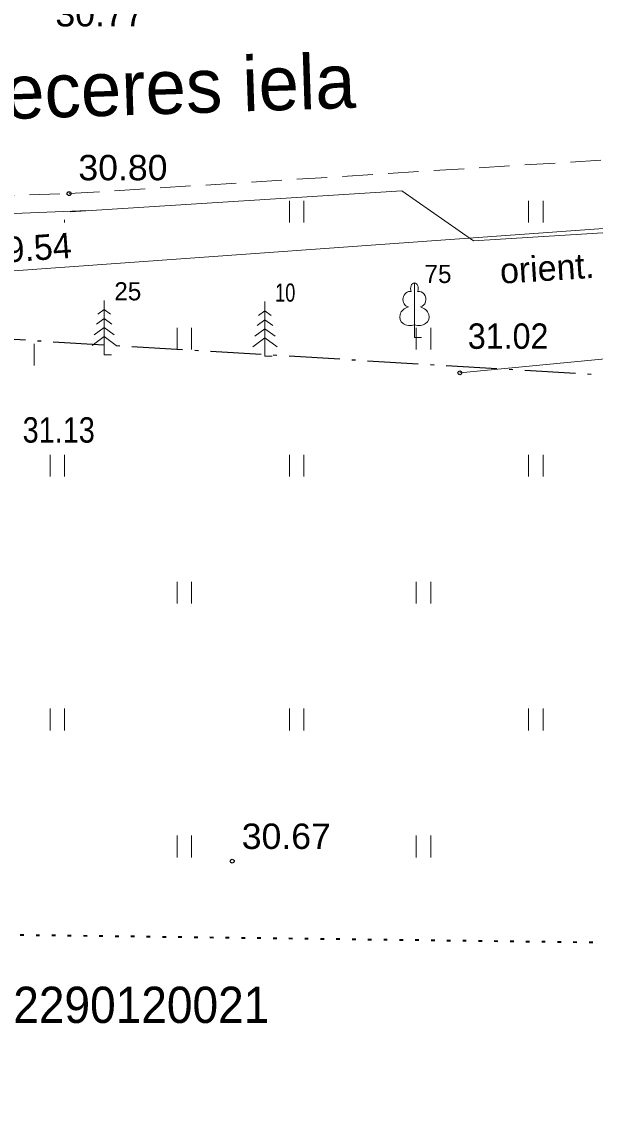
# Model space of a CAD drawing. Extents: x 380758 to 381729, y 283236 to 283533.
# Drawn here: x 380904.33 to 380920.14, y 283294.94 to 283325.02 of the extents above; entities that cross this region are included whole.
import ezdxf
from ezdxf.enums import TextEntityAlignment as Align

# ---------------------------------------------------------------- set-up
doc = ezdxf.new("R2010")
doc.units = 0
doc.header["$LTSCALE"] = 0.28
for name, pattern in [('DOT_DASHED', [7.7, 5, -1.2, 0.3, -1.2]), ('DOTTED', [1.5, 0.3, -1.2]), ('MEDIUM_DASHED', [4.5, 3, -1.5])]:
    doc.linetypes.add(name, pattern=pattern)
for name, color, linetype, lineweight in [('1', 7, 'Continuous', 13), ('17', 7, 'Continuous', 13), ('23', 7, 'Continuous', 13), ('25', 7, 'DOTTED', 35), ('29', 7, 'DOT_DASHED', 25), ('37', 7, 'MEDIUM_DASHED', 13), ('58', 7, 'Continuous', 25), ('7', 7, 'Continuous', 13)]:
    doc.layers.add(name, color=color, linetype=linetype, lineweight=lineweight)
doc.layers.add('56', color=7, linetype='Continuous')
doc.layers.add('59', color=7, linetype='Continuous')

msp = doc.modelspace()

# ---------------------------------------------------------------- linework, layer by layer
at = {"layer": '1'}
for p, q in [((380916.41, 283315.347), (380955.49, 283319.138)), ((380915.157, 283317.824), (380915.157, 283316.671)), ((380915.247, 283317.592), (380915.246, 283317.593)), ((380906.598, 283317.346), (380906.598, 283315.846)), ((380911.034, 283317.31), (380911.034, 283315.81)), ((380906.598, 283316.846), (380906.382, 283316.688)), ((380906.598, 283317.096), (380906.422, 283316.968)), ((380906.598, 283317.096), (380906.772, 283316.968)), ((380906.598, 283316.846), (380906.814, 283316.688)), ((380911.034, 283317.06), (380910.858, 283316.932)), ((380911.034, 283317.06), (380911.208, 283316.932)), ((380906.598, 283316.596), (380906.32, 283316.392)), ((380906.598, 283316.596), (380906.876, 283316.392)), ((380911.034, 283316.56), (380910.756, 283316.356)), ((380911.034, 283316.81), (380910.818, 283316.652)), ((380911.034, 283316.81), (380911.25, 283316.652)), ((380911.034, 283316.56), (380911.312, 283316.356)), ((380915.157, 283316.671), (380915.157, 283316.324)), ((380906.598, 283316.346), (380906.266, 283316.102)), ((380906.598, 283316.346), (380906.932, 283316.102)), ((380911.034, 283316.31), (380910.702, 283316.066)), ((380911.034, 283316.31), (380911.368, 283316.066)), ((380915.157, 283316.324), (380915.357, 283316.324)), ((380906.598, 283315.846), (380906.798, 283315.846)), ((380911.034, 283315.81), (380911.234, 283315.81))]:
    msp.add_line(p, q, dxfattribs=at)
for centre, major_axis, ratio, start_param, end_param in [((380915.1574, 283317.6741), (0, -0.1499), 0.707107, 3.1453698, 5.2874846), ((380915.1566, 283317.6741), (0, -0.1499), 0.707107, 0.9957007, 3.1378155), ((380915.0287, 283317.3792), (-0.0387, -0.2124), 0.861323, 3.1415927, 6.2831853), ((380915.2853, 283317.3792), (0.0387, -0.2124), 0.861323, 6.2831853, 9.424778), ((380915.0674, 283316.9169), (0.3068, 0.0951), 0.814445, 1.5707963, 4.7520146), ((380915.2466, 283316.9169), (-0.3068, 0.0951), 0.814445, 1.5311707, 4.712389)]:
    msp.add_ellipse(centre, major_axis=major_axis, ratio=ratio, start_param=start_param, end_param=end_param, dxfattribs=at)
at = {"layer": '17'}
for p, q in [((380905.66, 283319.789), (380914.81, 283320.365)), ((380914.81, 283320.365), (380916.788, 283318.986)), ((380916.788, 283318.986), (380937.72, 283320.303))]:
    msp.add_line(p, q, dxfattribs=at)
msp.add_lwpolyline([(380906.159, 283319.82), (380893.413, 283319.31), (380890.836, 283319.837), (380880.905, 283319.277), (380886.585, 283301.487), (380886.928, 283299.939)], dxfattribs=at)
at = {"layer": '23'}
for p, q in [((380911.708, 283319.49), (380911.708, 283320.09)), ((380912.108, 283319.49), (380912.108, 283320.09)), ((380918.308, 283319.49), (380918.308, 283320.09)), ((380918.708, 283319.49), (380918.708, 283320.09)), ((380905.508, 283319.49), (380905.508, 283319.567)), ((380908.608, 283315.99), (380908.608, 283316.59)), ((380909.008, 283315.99), (380909.008, 283316.59)), ((380915.208, 283315.99), (380915.208, 283316.59)), ((380915.608, 283315.99), (380915.608, 283316.59)), ((380904.667, 283315.548), (380904.667, 283316.148)), ((380905.108, 283312.49), (380905.108, 283313.09)), ((380905.508, 283312.49), (380905.508, 283313.09)), ((380911.708, 283312.49), (380911.708, 283313.09)), ((380912.108, 283312.49), (380912.108, 283313.09)), ((380918.308, 283312.49), (380918.308, 283313.09)), ((380918.708, 283312.49), (380918.708, 283313.09)), ((380908.608, 283308.99), (380908.608, 283309.59)), ((380909.008, 283308.99), (380909.008, 283309.59)), ((380915.208, 283308.99), (380915.208, 283309.59)), ((380915.608, 283308.99), (380915.608, 283309.59)), ((380905.108, 283305.49), (380905.108, 283306.09)), ((380905.508, 283305.49), (380905.508, 283306.09)), ((380911.708, 283305.49), (380911.708, 283306.09)), ((380912.108, 283305.49), (380912.108, 283306.09)), ((380918.308, 283305.49), (380918.308, 283306.09)), ((380918.708, 283305.49), (380918.708, 283306.09)), ((380908.608, 283301.99), (380908.608, 283302.59)), ((380909.008, 283301.99), (380909.008, 283302.59)), ((380915.208, 283301.99), (380915.208, 283302.59)), ((380915.608, 283301.99), (380915.608, 283302.59))]:
    msp.add_line(p, q, dxfattribs=at)
at = {"layer": '25'}
msp.add_lwpolyline([(381026.117, 283349.86), (380986.913, 283346.195), (380951.371, 283344.43), (380924.511, 283343.073), (380900.74, 283340.36), (380898.299, 283339.817), (380883.648, 283341.174), (380816.227, 283340.496), (380794.658, 283339.817), (380797.642, 283326.649), (380792.352, 283320.811), (380793.844, 283316.603), (380786.796, 283296.295), (380803.346, 283294.938), (380856.387, 283296.567), (380876.057, 283297.653), (380895.999, 283299.961), (380927.606, 283299.553), (380945.042, 283301.724), (380965.254, 283306.611), (380999.033, 283308.647)], dxfattribs=at)
at = {"layer": '29'}
msp.add_line((380885.683, 283317.385), (380920.922, 283315.256), dxfattribs=at)
at = {"layer": '37'}
msp.add_line((380886.907, 283319.677), (380905.629, 283320.288), dxfattribs=at)
msp.add_lwpolyline([(380905.629, 283320.288), (380937.594, 283322.299), (380954.637, 283323.478), (380956.513, 283320.791)], dxfattribs=at)
at = {"layer": '58'}
for centre in [(380905.629, 283320.2881), (380916.41, 283315.3471), (380910.131, 283301.8841)]:
    msp.add_circle(centre, 0.0534, dxfattribs=at)
at = {"layer": '7'}
msp.add_lwpolyline([(380869.442, 283318.684), (380881.082, 283317.757), (380886.903, 283317.181), (380889.169, 283316.944), (380892.982, 283316.903), (380901.792, 283317.99), (380921.781, 283319.424), (380942.599, 283321.686), (380951.056, 283322.558)], dxfattribs=at)

# ---------------------------------------------------------------- texts
at = {"layer": '1'}
for s, p in [('75', (380915.437, 283317.824)), ('25', (380906.878, 283317.346))]:
    msp.add_text(s, height=0.5, dxfattribs=at).set_placement(p)
at = {"layer": '1', "width": 0.75}
msp.add_text('10', height=0.5, dxfattribs=at).set_placement((380911.314, 283317.31))
at = {"layer": '17'}
msp.add_text('orient.', height=0.7, rotation=3.6, dxfattribs=at).set_placement((380918.838, 283317.8853), align=Align.CENTER)
at = {"layer": '56'}
msp.add_text('Cieceres iela', height=1.5, rotation=1.869, dxfattribs=at).set_placement((380901.965, 283322.278))
at = {"layer": '58'}
for s, width, p in [('30.77', 1.05, (380905.252, 283324.897)), ('30.80', 1.05, (380905.886, 283320.655)), ('31.02', 0.95, (380916.63, 283316.009)), ('31.13', 0.85, (380904.349, 283313.423)), ('30.67', 1.05, (380910.393, 283302.222))]:
    msp.add_text(s, height=0.7, dxfattribs=dict(at, width=width)).set_placement(p)
at = {"layer": '59', "width": 0.95}
msp.add_text('62290120021', height=1, dxfattribs=at).set_placement((380903.383, 283297.425))
at = {"layer": '7'}
msp.add_text('k.a.29.54', height=0.7, rotation=4.103, dxfattribs=at).set_placement((380901.879, 283318.243))

doc.saveas('drawing.dxf')
